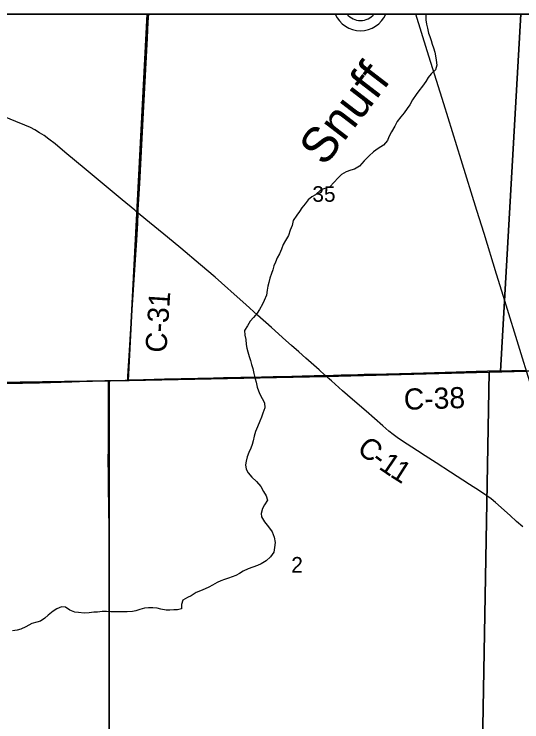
# Model space of a CAD drawing. Extents: x 0 to 34, y 0 to 22.
# Drawn here: x 4.352 to 5.034, y 19.948 to 20.9 of the extents above; entities that cross this region are included whole.
import ezdxf

# ---------------------------------------------------------------- set-up
doc = ezdxf.new("R2010")
doc.units = 0
for name, color, linetype in [('GM_X_County', 7, 'Continuous'), ('GM_X_County_Road', 7, 'Continuous'), ('GM_X_County_Road_Text', 7, 'Continuous'), ('GM_X_Minor_River', 7, 'Continuous'), ('GM_X_Minor_River_Text', 7, 'Continuous'), ('GM_X_Rail_Line', 7, 'Continuous'), ('GM_X_Section', 7, 'Continuous'), ('GM_X_Section_Text', 7, 'Continuous'), ('GM_X_Township', 7, 'Continuous'), ('GM_X_Township_Road', 7, 'Continuous'), ('GM_X_Unincorporated', 7, 'Continuous'), ('SH_Data', 7, 'Continuous')]:
    doc.layers.add(name, color=color, linetype=linetype)

msp = doc.modelspace()

# ---------------------------------------------------------------- linework, layer by layer
at = {"layer": 'GM_X_County'}
msp.add_lwpolyline([(9.4, 14.3965), (9.4, 20.9), (2.6, 20.9), (2.6, 14.40919)], dxfattribs=at)
at = {"layer": 'GM_X_County_Road'}
for points in [[(4.51856, 20.63248), (4.51875, 20.63685), (4.51945, 20.65112), (4.52067, 20.67222), (4.52579, 20.76752), (4.53112, 20.86778), (4.53223, 20.8892), (4.53285, 20.9)], [(4.51856, 20.63248), (4.51394, 20.63637), (4.497, 20.65052), (4.47807, 20.66614), (4.46752, 20.67485), (4.44848, 20.69083), (4.42005, 20.71449), (4.40694, 20.72546), (4.39865, 20.73197), (4.3921, 20.73667), (4.38613, 20.74057), (4.3797, 20.7443), (4.37363, 20.74739), (4.366, 20.75083), (4.35421, 20.75563), (4.32532, 20.7671)], [(4.50439, 20.40813), (4.50448, 20.40938), (4.50477, 20.41317), (4.50697, 20.44762), (4.50847, 20.47026), (4.51105, 20.50934), (4.51454, 20.56301), (4.5166, 20.59621), (4.51797, 20.61884), (4.51856, 20.63248)], [(4.77011, 20.41433), (4.76965, 20.41474), (4.76197, 20.42153), (4.74381, 20.43758), (4.73453, 20.44586), (4.72478, 20.45454), (4.71731, 20.46111), (4.6977, 20.47881), (4.67915, 20.49536), (4.66313, 20.50962), (4.65156, 20.51999), (4.63044, 20.5388), (4.6221, 20.54625), (4.60244, 20.56294), (4.57578, 20.58533), (4.55788, 20.60026), (4.52867, 20.62395), (4.51856, 20.63248)], [(4.77011, 20.41433), (4.78118, 20.41454), (4.79144, 20.41485), (4.8048, 20.41521), (4.8225, 20.41574), (4.83462, 20.41599), (4.86973, 20.41701), (4.90236, 20.41784), (4.94617, 20.41909), (4.97302, 20.41998), (4.98811, 20.42025), (5.02074, 20.42099), (5.04, 20.42139)], [(4.50439, 20.40813), (4.52576, 20.40878), (4.55403, 20.4095), (4.59878, 20.41039), (4.61992, 20.41087), (4.63327, 20.41123), (4.64322, 20.41143), (4.65658, 20.41178), (4.68455, 20.41229), (4.70008, 20.41269), (4.71127, 20.41299), (4.73923, 20.41355), (4.74763, 20.4138), (4.75508, 20.41396), (4.76969, 20.41432), (4.77011, 20.41433)], [(5.0358, 20.21062), (5.02741, 20.21801), (5.0189, 20.2257), (4.99883, 20.24334), (4.99311, 20.2481), (4.99011, 20.25045), (4.98477, 20.25415), (4.97736, 20.25912), (4.96401, 20.26771), (4.93834, 20.28411), (4.91916, 20.29661), (4.90461, 20.30589), (4.89404, 20.31301), (4.8727, 20.32685), (4.8668, 20.33091), (4.86154, 20.33479), (4.85579, 20.33927), (4.84736, 20.34646), (4.82519, 20.36596), (4.80692, 20.38198), (4.79327, 20.39366), (4.77837, 20.40684), (4.77011, 20.41433)], [(4.33812, 20.40322), (4.36328, 20.40386), (4.37384, 20.40406), (4.38597, 20.40432), (4.40057, 20.40484), (4.42946, 20.40571), (4.45027, 20.40646), (4.47356, 20.40728), (4.47902, 20.40741)], [(4.47902, 20.40741), (4.48754, 20.4076), (4.50122, 20.40804), (4.50439, 20.40813)]]:
    msp.add_lwpolyline(points, dxfattribs=at)
at = {"layer": 'GM_X_Minor_River'}
for points in [[(4.90523, 20.9), (4.90522, 20.89721), (4.90538, 20.89228), (4.90629, 20.88658), (4.90739, 20.88107), (4.90905, 20.87461), (4.91091, 20.86985), (4.9124, 20.86472), (4.91388, 20.85977), (4.91574, 20.85464), (4.9176, 20.84874), (4.91833, 20.84399), (4.91943, 20.83792), (4.92014, 20.83127), (4.91821, 20.82521), (4.9123, 20.81993), (4.90829, 20.81463), (4.90523, 20.80934), (4.90102, 20.80329), (4.89606, 20.79668), (4.89224, 20.79176), (4.88746, 20.78477), (4.88363, 20.77815), (4.88019, 20.77305), (4.87599, 20.76738), (4.87159, 20.7619), (4.86663, 20.75547), (4.86375, 20.74923), (4.85897, 20.74185), (4.85571, 20.73504), (4.85359, 20.73012), (4.84825, 20.72389), (4.8414, 20.71937), (4.83512, 20.71466), (4.82903, 20.70938), (4.82254, 20.70259), (4.81625, 20.69579), (4.80941, 20.69166), (4.80466, 20.69017), (4.79802, 20.68812), (4.79213, 20.68436), (4.78698, 20.67945), (4.78221, 20.67417), (4.77611, 20.66775), (4.76947, 20.66551), (4.76396, 20.66384), (4.7571, 20.65704), (4.75216, 20.65442), (4.74702, 20.65046), (4.74301, 20.64517), (4.73881, 20.63969), (4.73537, 20.63458), (4.73193, 20.62967), (4.72696, 20.62249), (4.7254, 20.61566), (4.72309, 20.60941), (4.72077, 20.60221), (4.71675, 20.59559), (4.71369, 20.59011), (4.71119, 20.58386), (4.70869, 20.5778), (4.70543, 20.57231), (4.70312, 20.56663), (4.70101, 20.56152), (4.69965, 20.5564), (4.69791, 20.5511), (4.69579, 20.54504), (4.69443, 20.53935), (4.69307, 20.53442), (4.69209, 20.52873), (4.69091, 20.5221), (4.68784, 20.5149), (4.68553, 20.50998), (4.68151, 20.50279), (4.67845, 20.49787), (4.67349, 20.49221), (4.6691, 20.4873), (4.66566, 20.48105), (4.66164, 20.47443), (4.66217, 20.46855), (4.66346, 20.46247), (4.6636, 20.45582), (4.66471, 20.45107), (4.66582, 20.44613), (4.66786, 20.43985), (4.66953, 20.43415)], [(4.66953, 20.43415), (4.67101, 20.42882), (4.67268, 20.4235), (4.67416, 20.41703), (4.67582, 20.40981), (4.6773, 20.40506), (4.67878, 20.3984), (4.68026, 20.39365), (4.68232, 20.38889), (4.68512, 20.38299), (4.6883, 20.37728), (4.68883, 20.37044), (4.68633, 20.36362), (4.6844, 20.35813), (4.68209, 20.35263), (4.6792, 20.34525), (4.67632, 20.33862), (4.67439, 20.33237), (4.67303, 20.32649), (4.67167, 20.32156), (4.67012, 20.31645), (4.66743, 20.31058), (4.66513, 20.30471), (4.66357, 20.29902), (4.66298, 20.29409), (4.66389, 20.2882), (4.66632, 20.28344), (4.6714, 20.27753), (4.67761, 20.27142), (4.68363, 20.26474), (4.687, 20.25826), (4.69056, 20.25236), (4.69261, 20.24646), (4.68859, 20.24022), (4.68553, 20.23511), (4.68378, 20.22867), (4.68432, 20.22392), (4.68826, 20.21725), (4.6939, 20.21076), (4.69859, 20.20371), (4.70139, 20.19667), (4.70267, 20.18964), (4.70187, 20.183), (4.70107, 20.17674), (4.6963, 20.17012), (4.69059, 20.16503), (4.68393, 20.1607), (4.67918, 20.15883), (4.67254, 20.1564), (4.66665, 20.15416), (4.65981, 20.15097), (4.65487, 20.14797), (4.64974, 20.14515), (4.6448, 20.14347), (4.64006, 20.1416), (4.63455, 20.13973), (4.62962, 20.13786), (4.62468, 20.13562), (4.61841, 20.13223), (4.61347, 20.12961), (4.60872, 20.12717), (4.60245, 20.12474), (4.59638, 20.1223), (4.58972, 20.11798), (4.58497, 20.11572), (4.5787, 20.11197), (4.57677, 20.10628), (4.57673, 20.10059), (4.57142, 20.0991), (4.56631, 20.09894), (4.56119, 20.09859), (4.55608, 20.09881), (4.54927, 20.0998), (4.54416, 20.10116), (4.53829, 20.10157), (4.53242, 20.1018), (4.52692, 20.10107), (4.52085, 20.09959), (4.51554, 20.09791), (4.5108, 20.09661), (4.5036, 20.09646), (4.49678, 20.0965), (4.48958, 20.09616), (4.48182, 20.09621), (4.47614, 20.09662), (4.47027, 20.09665), (4.46401, 20.09612), (4.4589, 20.09577), (4.45264, 20.09486), (4.44582, 20.09452), (4.43844, 20.09532), (4.43333, 20.09592), (4.42691, 20.09843), (4.42106, 20.10245), (4.41557, 20.10286), (4.40911, 20.10024), (4.40436, 20.09723), (4.3977, 20.09195), (4.39293, 20.08762), (4.38723, 20.08385), (4.3823, 20.08255)], [(4.3823, 20.08255), (4.37566, 20.0805), (4.36767, 20.07599), (4.36065, 20.07319), (4.35571, 20.07189), (4.34965, 20.07097)]]:
    msp.add_lwpolyline(points, dxfattribs=at)
at = {"layer": 'GM_X_Rail_Line'}
msp.add_lwpolyline([(5.19621, 19.91862), (5.16703, 20.01248), (5.15752, 20.04334), (5.1385, 20.10449), (5.10699, 20.20629), (5.09964, 20.22817), (5.09442, 20.24703), (5.08201, 20.28695), (5.07654, 20.3045), (5.0585, 20.36287), (5.04307, 20.41283), (5.03352, 20.44344), (5.00976, 20.52026), (5.00045, 20.55031), (4.98355, 20.60508), (4.97384, 20.63594), (4.95278, 20.70411), (4.92935, 20.77962), (4.90722, 20.85089), (4.89196, 20.9)], dxfattribs=at)
at = {"layer": 'GM_X_Section'}
for p, q in [((4.5309, 20.9), (4.02726, 20.9)), ((5.033, 20.9), (4.5309, 20.9)), ((5.53836, 20.9), (5.033, 20.9))]:
    msp.add_line(p, q, dxfattribs=at)
for points in [[(4.02726, 20.9), (4.00029, 20.40044), (4.47952, 20.40723), (4.5051, 20.40761), (4.5309, 20.9)], [(4.5309, 20.9), (4.5051, 20.40761), (4.99063, 20.41909), (5.00579, 20.41973), (5.033, 20.9)], [(5.033, 20.9), (5.00579, 20.41973), (5.50984, 20.42538), (5.53836, 20.9)]]:
    msp.add_lwpolyline(points, dxfattribs=at)
for points in [[(5.50984, 20.42538), (5.49542, 19.92414), (4.98151, 19.91667), (4.99063, 20.41909), (5.00579, 20.41973)], [(4.99063, 20.41909), (4.98151, 19.91667), (4.4798, 19.91877), (4.47952, 20.40723), (4.5051, 20.40761)], [(3.98457, 20.40037), (4.00029, 20.40044), (4.47952, 20.40723), (4.4798, 19.91877), (3.97869, 19.92465)]]:
    msp.add_lwpolyline(points, close=True, dxfattribs=at)
at = {"layer": 'GM_X_Township'}
for points in [[(5.53923, 20.9), (2.6, 20.9), (2.6, 20.4221)], [(2.6, 20.4221), (2.99524, 20.4112), (3.24464, 20.40425), (3.4937, 20.40136), (3.73981, 20.39911), (3.74825, 20.39909), (3.98657, 20.39823), (3.99923, 20.39806), (4.48155, 20.4071), (4.50662, 20.40751), (4.77105, 20.41278), (5.04102, 20.42017), (5.51007, 20.42558), (5.53923, 20.9)], [(5.49564, 19.92203), (5.51007, 20.42558), (5.04102, 20.42017), (4.77105, 20.41278), (4.50662, 20.40751), (4.48155, 20.4071), (3.99923, 20.39806)]]:
    msp.add_lwpolyline(points, dxfattribs=at)
at = {"layer": 'GM_X_Township_Road'}
msp.add_lwpolyline([(4.47972, 19.93919), (4.47977, 19.95691), (4.47974, 19.97617), (4.47968, 19.99047), (4.47968, 20.00446), (4.47985, 20.04269), (4.47984, 20.05015), (4.47989, 20.06165), (4.47982, 20.07563), (4.47975, 20.09397), (4.4797, 20.10827), (4.47968, 20.1294), (4.47972, 20.16483), (4.47962, 20.17664), (4.47955, 20.19187), (4.47942, 20.20679), (4.47903, 20.23756), (4.47877, 20.26273), (4.47848, 20.27982), (4.47845, 20.30158), (4.47847, 20.31556), (4.47859, 20.34136), (4.47864, 20.35814), (4.47875, 20.37523), (4.4788, 20.38269), (4.47881, 20.39388), (4.47875, 20.40164), (4.47888, 20.40443), (4.47902, 20.40741)], dxfattribs=at)
at = {"layer": 'GM_X_Unincorporated'}
for p, q in [((4.85156, 20.9), (4.78346, 20.9)), ((4.83571, 20.9), (4.79931, 20.9))]:
    msp.add_line(p, q, dxfattribs=at)
for radius, start, end in [(0.0372, 203.76551, 336.23449), (0.02358, 219.47457, 320.52543)]:
    msp.add_arc((4.81751, 20.91499), radius, start, end, dxfattribs=at)
at = {"layer": 'SH_Data'}
msp.add_line((2.6, 20.9), (9.4, 20.9), dxfattribs=at)

# ---------------------------------------------------------------- texts
at = {"layer": 'GM_X_County_Road_Text'}
for s, height, rotation, p in [('C-31', 0.028409, 86.22966, (4.55644, 20.44414)), ('C-38', 0.028409, 1.7153, (4.87614, 20.36796)), ('C', 0.02841, 320.95253, (4.81117, 20.3127)), ('1', 0.02841, 325.87339, (4.84074, 20.28938)), ('-', 0.02841, 322.93483, (4.83014, 20.29734)), ('1', 0.02841, 327.56338, (4.85599, 20.27906))]:
    msp.add_text(s, height=height, rotation=rotation, dxfattribs=at).set_placement(p)
at = {"layer": 'GM_X_Minor_River_Text'}
msp.add_text('Snuff', height=0.047368, rotation=52.41536, dxfattribs=at).set_placement((4.76914, 20.69395))
at = {"layer": 'GM_X_Section_Text'}
for s, height, p in [('35', 0.020928, (4.75279, 20.64774)), ('2', 0.02093, (4.72445, 20.14915))]:
    msp.add_text(s, height=height, rotation=0.00001, dxfattribs=at).set_placement(p)

doc.saveas('drawing.dxf')
